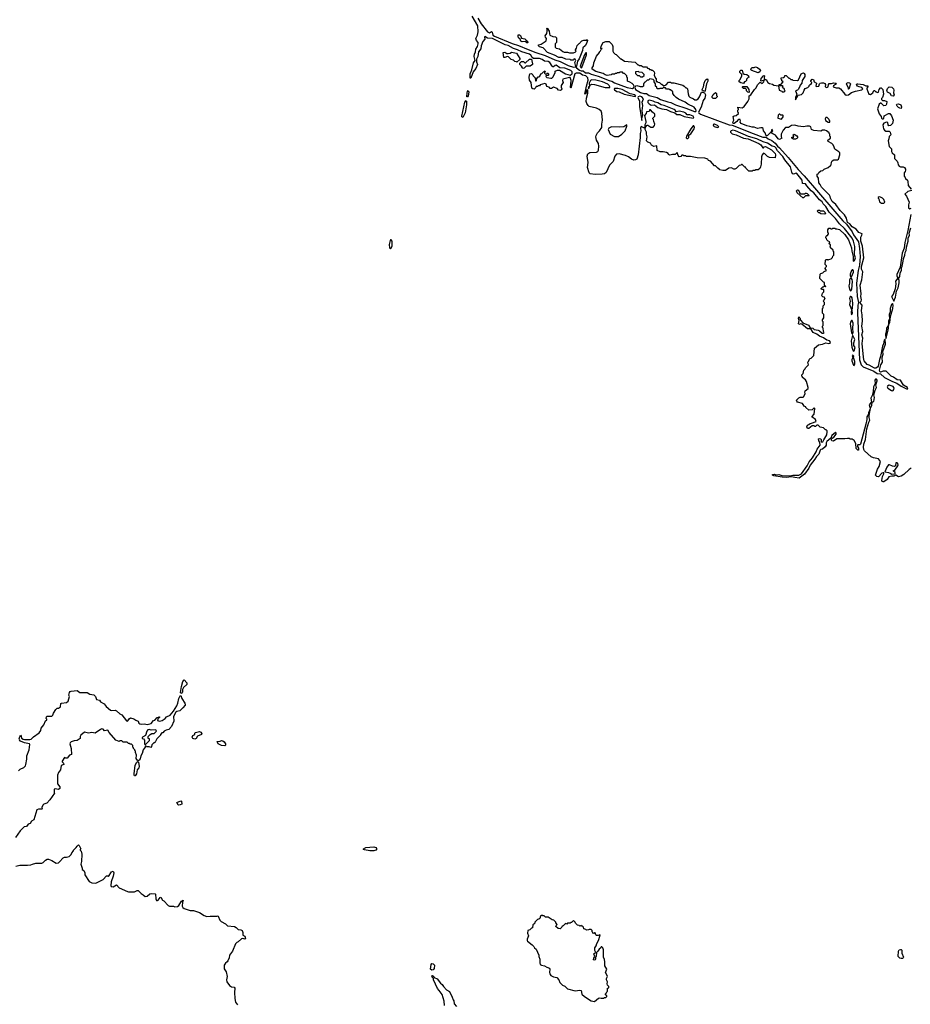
# Model space of a CAD drawing. Extents: x 2386423 to 2568864, y 578392 to 761999.
# Tile 398 of 454: x 2476545 to 2489873, y 703839 to 718567. Entities that reach past the tile are written whole.
import ezdxf

# ---------------------------------------------------------------- set-up
doc = ezdxf.new("R2010")
doc.units = 0

msp = doc.modelspace()

# ---------------------------------------------------------------- linework, layer by layer
at = {"layer": '0CON05XD'}
for points in [[(2488565, 714780), (2488582, 714798), (2488620, 714815), (2488600, 714845), (2488602, 714858), (2488620, 714875), (2488620, 714885), (2488600, 714905), (2488602, 714968), (2488615, 714980), (2488635, 714980), (2488645, 714970), (2488652, 714978), (2488688, 714992), (2488708, 715012), (2488712, 715028), (2488730, 715045), (2488730, 715095), (2488720, 715105), (2488718, 715118), (2488680, 715155), (2488680, 715165), (2488670, 715175), (2488680, 715185), (2488678, 715198), (2488660, 715215), (2488670, 715245), (2488642, 715252), (2488622, 715272), (2488620, 715295), (2488610, 715305), (2488612, 715328), (2488622, 715338), (2488635, 715340), (2488650, 715365), (2488650, 715375), (2488640, 715385), (2488640, 715425), (2488655, 715450), (2488675, 715450), (2488685, 715440), (2488705, 715440), (2488715, 715450), (2488745, 715450), (2488755, 715440), (2488775, 715440), (2488815, 715427), (2488892, 715355), (2488949, 715275), (2488991, 715155), (2488996, 715105), (2489017, 715025), (2489020, 714960), (2489025, 714954), (2489035, 714959), (2489045, 714974), (2489053, 715005), (2489038, 715048), (2489043, 715175), (2489025, 715255), (2489005, 715297), (2488888, 715445), (2488815, 715515), (2488755, 715593), (2488660, 715690), (2488607, 715775), (2488571, 715811), (2488555, 715840), (2488512, 715872), (2488431, 715975), (2488389, 716009), (2488323, 716083), (2488305, 716112), (2488258, 716118), (2488252, 716165), (2488175, 716268), (2488165, 716272), (2488125, 716256), (2488111, 716261), (2488098, 716288), (2488082, 716365), (2487993, 716473), (2487965, 716518), (2487883, 716603), (2487860, 716650), (2487843, 716663), (2487805, 716675), (2487735, 716719), (2487670, 716740), (2487575, 716783), (2487451, 716821), (2487255, 716906), (2487216, 716914), (2487191, 716905), (2487181, 716895), (2487184, 716885), (2487209, 716859), (2487267, 716845), (2487376, 716796), (2487447, 716785), (2487606, 716716), (2487636, 716695), (2487665, 716650), (2487675, 716650), (2487685, 716667), (2487705, 716669), (2487795, 716621), (2487849, 716565), (2487854, 716545), (2487848, 716502), (2487764, 716504), (2487735, 716518), (2487698, 716558), (2487675, 716568), (2487657, 716545), (2487647, 716513), (2487642, 716408), (2487632, 716365), (2487619, 716341), (2487597, 716323), (2487555, 716320), (2487545, 716310), (2487515, 716310), (2487505, 716300), (2487455, 716300), (2487410, 716345), (2487405, 716360), (2487395, 716360), (2487355, 716400), (2487345, 716400), (2487335, 716390), (2487312, 716388), (2487265, 716340), (2487247, 716333), (2487233, 716333), (2487195, 716351), (2487156, 716344), (2487105, 716312), (2487065, 716312), (2487023, 716323), (2487005, 716340), (2486995, 716340), (2486955, 716380), (2486945, 716380), (2486885, 716450), (2486855, 716462), (2486845, 716480), (2486797, 716497), (2486685, 716503), (2486585, 716522), (2486525, 716522), (2486515, 716530), (2486485, 716530), (2486475, 716540), (2486455, 716540), (2486438, 716522), (2486415, 716516), (2486399, 716535), (2486385, 716578), (2486355, 716552), (2486315, 716552), (2486275, 716542), (2486255, 716550), (2486250, 716565), (2486222, 716582), (2486175, 716592), (2486155, 716588), (2486131, 716591), (2486085, 716612), (2486078, 716678), (2486035, 716672), (2486001, 716691), (2485985, 716720), (2485943, 716733), (2485923, 716753), (2485936, 716815), (2485926, 716855), (2485926, 716886), (2485906, 716924), (2485912, 716958), (2485935, 716990), (2485945, 716990), (2485988, 716958), (2486025, 716960), (2486030, 716965), (2486047, 716983), (2486050, 717005), (2486033, 717043), (2486030, 717075), (2486020, 717085), (2486020, 717095), (2486050, 717125), (2486048, 717155), (2486014, 717184), (2485985, 717220), (2485972, 717218), (2485970, 717205), (2485958, 717192), (2485925, 717190), (2485922, 717165), (2485896, 717135), (2485913, 717045), (2485913, 717025), (2485898, 716995), (2485902, 716958), (2485892, 716948), (2485883, 716947), (2485845, 716970), (2485836, 716945), (2485838, 716905), (2485828, 716865), (2485829, 716805), (2485798, 716545), (2485778, 716482), (2485761, 716469), (2485735, 716467), (2485702, 716482), (2485656, 716516), (2485611, 716535), (2485515, 716559), (2485475, 716554), (2485449, 716525), (2485425, 716446), (2485370, 716390), (2485319, 716281), (2485297, 716263), (2485262, 716258), (2485155, 716252), (2485081, 716261), (2485065, 716275), (2485044, 716355), (2485052, 716432), (2485037, 716523), (2485048, 716562), (2485075, 716580), (2485175, 716586), (2485195, 716595), (2485207, 716615), (2485210, 716675), (2485205, 716715), (2485177, 716765), (2485168, 716815), (2485173, 716837), (2485194, 716876), (2485223, 716905), (2485258, 716955), (2485257, 717005), (2485265, 717065), (2485255, 717170), (2485245, 717199), (2485219, 717225), (2485179, 717245), (2485068, 717268), (2485052, 717282), (2485030, 717315), (2485022, 717345), (2485027, 717393), (2485049, 717469), (2485045, 717520), (2485029, 717511), (2485017, 717465), (2485004, 717454), (2485025, 717572), (2485050, 717660), (2485048, 717695), (2485015, 717725), (2484965, 717739), (2484925, 717766), (2484874, 717766), (2484853, 717755), (2484795, 717543), (2484788, 717555), (2484798, 717655), (2484785, 717700), (2484775, 717704), (2484675, 717678), (2484670, 717655), (2484678, 717625), (2484648, 717585), (2484648, 717558), (2484660, 717535), (2484655, 717520), (2484635, 717508), (2484610, 717515), (2484587, 717537), (2484535, 717558), (2484505, 717540), (2484485, 717540), (2484467, 717557), (2484435, 717570), (2484425, 717600), (2484405, 717610), (2484335, 717590), (2484325, 717580), (2484305, 717580), (2484295, 717570), (2484275, 717570), (2484268, 717552), (2484245, 717530), (2484222, 717532), (2484210, 717545), (2484197, 717627), (2484174, 717664), (2484170, 717705), (2484180, 717755), (2484205, 717760), (2484225, 717740), (2484230, 717725), (2484260, 717695), (2484262, 717652), (2484275, 717650), (2484280, 717655), (2484282, 717688), (2484305, 717710), (2484315, 717710), (2484328, 717722), (2484342, 717758), (2484358, 717762), (2484382, 717788), (2484395, 717790), (2484405, 717800), (2484410, 717785), (2484400, 717775), (2484400, 717765), (2484412, 717752), (2484438, 717762), (2484445, 717770), (2484460, 717755), (2484460, 717735), (2484455, 717730), (2484425, 717730), (2484420, 717715), (2484435, 717700), (2484495, 717690), (2484508, 717692), (2484527, 717713), (2484560, 717775), (2484560, 717795), (2484595, 717812), (2484625, 717810), (2484715, 717758), (2484785, 717739), (2484811, 717759), (2484815, 717785), (2484792, 717805), (2484705, 717841), (2484627, 717847), (2484575, 717885), (2484558, 717882), (2484535, 717860), (2484525, 717863), (2484513, 717873), (2484477, 717925), (2484455, 717940), (2484397, 717947), (2484365, 717972), (2484322, 717988), (2484235, 717988), (2484215, 718000), (2484195, 718035), (2484175, 718050), (2484058, 718088), (2483993, 718117), (2483935, 718138), (2483855, 718179), (2483810, 718190), (2483618, 718288), (2483545, 718291), (2483505, 718317), (2483500, 718305), (2483505, 718275), (2483475, 718241), (2483449, 718175), (2483447, 718133), (2483413, 718085), (2483403, 718017), (2483383, 717975), (2483380, 717935), (2483398, 717895), (2483372, 717838), (2483333, 717787), (2483295, 717690), (2483285, 717690), (2483284, 717755), (2483311, 717819), (2483338, 717922), (2483362, 717958), (2483345, 718015), (2483350, 718050), (2483368, 718085), (2483370, 718125), (2483395, 718165), (2483407, 718205), (2483406, 718226), (2483381, 718255), (2483370, 718285), (2483395, 718335), (2483407, 718385), (2483403, 718475), (2483315, 718621)], [(2483402, 718592), (2483450, 718505), (2483544, 718384), (2483575, 718372), (2483605, 718389), (2483615, 718378), (2483627, 718335), (2483649, 718319), (2483915, 718209), (2484011, 718181), (2484155, 718120), (2484267, 718075), (2484409, 718029), (2484555, 717965), (2484632, 717942), (2484755, 717882), (2484835, 717857), (2484865, 717862), (2484878, 717845), (2484922, 717812), (2484945, 717802), (2484975, 717801), (2485014, 717774), (2485055, 717772), (2485095, 717750), (2485200, 717720), (2485365, 717657), (2485405, 717648), (2485445, 717623), (2485636, 717555), (2485715, 717538), (2485731, 717549), (2485740, 717575), (2485732, 717592), (2485710, 717610), (2485675, 717632), (2485640, 717645), (2485640, 717695), (2485630, 717705), (2485630, 717725), (2485595, 717760), (2485583, 717763), (2485565, 717780), (2485525, 717780), (2485515, 717770), (2485485, 717770), (2485478, 717762), (2485455, 717760), (2485445, 717750), (2485405, 717750), (2485395, 717740), (2485336, 717734), (2485305, 717744), (2485275, 717763), (2485165, 717794), (2485110, 717825), (2485110, 717845), (2485132, 717878), (2485135, 717922), (2485175, 718020), (2485220, 718075), (2485220, 718085), (2485238, 718102), (2485250, 718130), (2485260, 718135), (2485255, 718140), (2485250, 718130), (2485240, 718135), (2485245, 718172), (2485275, 718227), (2485315, 718240), (2485365, 718240), (2485410, 718195), (2485420, 718165), (2485420, 718095), (2485430, 718075), (2485455, 718050), (2485470, 718045), (2485535, 717980), (2485545, 717980), (2485598, 717948), (2485755, 717930), (2485795, 717890), (2485805, 717890), (2485815, 717880), (2485845, 717880), (2485875, 717860), (2485925, 717860), (2485942, 717842), (2485958, 717838), (2485972, 717822), (2485995, 717820), (2486002, 717812), (2486015, 717810), (2486040, 717785), (2486047, 717767), (2486042, 717735), (2486062, 717692), (2486070, 717685), (2486072, 717642), (2486085, 717640), (2486095, 717630), (2486118, 717628), (2486142, 717602), (2486155, 717600), (2486185, 717580), (2486218, 717592), (2486255, 717630), (2486285, 717630), (2486295, 717620), (2486335, 717620), (2486467, 717587), (2486490, 717575), (2486515, 717550), (2486525, 717550), (2486540, 717535), (2486548, 717458), (2486560, 717425), (2486575, 717410), (2486630, 717385), (2486648, 717368), (2486675, 717370), (2486698, 717385), (2486720, 717415), (2486748, 717482), (2486765, 717483), (2486791, 717471), (2486810, 717445), (2486797, 717393), (2486775, 717358), (2486744, 717256), (2486702, 717185), (2486706, 717175), (2486732, 717155), (2487162, 716995), (2487207, 716987), (2487520, 716865), (2487665, 716809), (2487715, 716812), (2487747, 716785), (2487800, 716760), (2487851, 716721), (2487883, 716675), (2487915, 716652), (2488046, 716506), (2488194, 716324), (2488282, 716232), (2488715, 715731), (2488865, 715560), (2488919, 715509), (2489003, 715393), (2489025, 715350), (2489096, 715245), (2489112, 715145), (2489121, 715025), (2489110, 714895), (2489091, 714815), (2489069, 714625), (2489075, 714425), (2489095, 714335), (2489085, 714295), (2489084, 714184), (2489113, 713477), (2489135, 713405), (2489165, 713376), (2489328, 713308), (2489376, 713275), (2489425, 713271), (2489485, 713214), (2489605, 713155), (2489672, 713132), (2489735, 713085), (2489815, 713043), (2489836, 713044), (2489832, 713065), (2489771, 713101), (2489724, 713174), (2489675, 713179), (2489620, 713220), (2489584, 713235), (2489510, 713310), (2489465, 713309), (2489425, 713292), (2489415, 713302), (2489414, 713325), (2489433, 713405), (2489455, 713445), (2489453, 713515), (2489466, 713565), (2489464, 713606), (2489499, 713715), (2489495, 713790), (2489482, 713775), (2489472, 713719), (2489455, 713682), (2489429, 713531), (2489410, 713485), (2489392, 713385), (2489382, 713368), (2489355, 713355), (2489335, 713353), (2489258, 713398), (2489225, 713408), (2489184, 713465), (2489175, 713485), (2489173, 713517), (2489152, 713722), (2489162, 713805), (2489147, 713855), (2489162, 713905), (2489146, 713985), (2489158, 714055), (2489154, 714154), (2489144, 714214), (2489150, 714295), (2489116, 714335), (2489135, 714355), (2489143, 714375), (2489133, 714425), (2489138, 714465), (2489121, 714595), (2489145, 714675), (2489161, 714795), (2489144, 714835), (2489144, 714875), (2489176, 715005), (2489159, 715179), (2489130, 715255), (2489130, 715315), (2489148, 715345), (2489150, 715365), (2489101, 715385), (2489063, 715433), (2489005, 715469), (2488967, 715515), (2488935, 715535), (2488919, 715599), (2488888, 715648), (2488822, 715715), (2488760, 715800), (2488705, 715848), (2488676, 715895), (2488673, 715923), (2488662, 715942), (2488545, 716064), (2488524, 716104), (2488502, 716125), (2488500, 716195), (2488480, 716225), (2488480, 716255), (2488495, 716260), (2488505, 716280), (2488533, 716307), (2488565, 716310), (2488585, 716330), (2488645, 716358), (2488680, 716385), (2488690, 716395), (2488692, 716435), (2488705, 716458), (2488728, 716472), (2488785, 716470), (2488797, 716483), (2488817, 716547), (2488818, 716575), (2488805, 716592), (2488742, 716632), (2488732, 716658), (2488718, 716695), (2488696, 716716), (2488642, 716745), (2488640, 716765), (2488680, 716795), (2488680, 716815), (2488670, 716825), (2488670, 716855), (2488660, 716865), (2488660, 716875), (2488620, 716905), (2488595, 716912), (2488558, 716912), (2488535, 716900), (2488429, 716909), (2488405, 716918), (2488396, 716926), (2488385, 716962), (2488365, 716972), (2488324, 716976), (2488275, 716964), (2488195, 716974), (2488145, 716989), (2488094, 716986), (2488050, 716955), (2488005, 716952), (2487968, 716915), (2487942, 716855), (2487942, 716815), (2487950, 716795), (2487914, 716774), (2487897, 716785), (2487855, 716842), (2487815, 716858), (2487792, 716875), (2487790, 716890), (2487805, 716892), (2487813, 716905), (2487805, 716926), (2487795, 716917), (2487790, 716890), (2487735, 716837), (2487725, 716830), (2487715, 716832), (2487699, 716875), (2487677, 716905), (2487669, 716939), (2487658, 716948), (2487635, 716950), (2487585, 716941), (2487538, 716958), (2487505, 716957), (2487471, 716971), (2487425, 716979), (2487340, 717015), (2487328, 717035), (2487333, 717055), (2487326, 717076), (2487305, 717073), (2487293, 717065), (2487278, 717042), (2487235, 717014), (2487224, 717015), (2487217, 717035), (2487233, 717065), (2487223, 717117), (2487235, 717130), (2487267, 717133), (2487300, 717165), (2487300, 717175), (2487290, 717185), (2487290, 717215), (2487300, 717225), (2487300, 717235), (2487290, 717245), (2487292, 717258), (2487355, 717248), (2487385, 717269), (2487440, 717345), (2487460, 717385), (2487462, 717428), (2487488, 717445), (2487539, 717525), (2487564, 717546), (2487585, 717592), (2487625, 717632), (2487655, 717613), (2487682, 717635), (2487688, 717658), (2487682, 717662), (2487645, 717648), (2487634, 717654), (2487639, 717685), (2487675, 717727), (2487685, 717732), (2487692, 717725), (2487687, 717695), (2487692, 717672), (2487715, 717670), (2487740, 717625), (2487765, 717612), (2487812, 717602), (2487828, 717588), (2487898, 717578), (2487910, 717515), (2487948, 717498), (2487955, 717490), (2487985, 717490), (2488000, 717505), (2487990, 717515), (2487988, 717528), (2487960, 717555), (2487968, 717568), (2487955, 717580), (2487915, 717580), (2487910, 717585), (2487912, 717598), (2487938, 717602), (2487970, 717635), (2487952, 717652), (2487950, 717665), (2487940, 717675), (2487942, 717698), (2487975, 717700), (2487988, 717712), (2487995, 717730), (2488015, 717730), (2488055, 717690), (2488065, 717690), (2488085, 717670), (2488105, 717670), (2488115, 717660), (2488185, 717658), (2488198, 717665), (2488241, 717755), (2488261, 717769)], [(2484865, 717868), (2484854, 717925), (2484868, 717955), (2484858, 717978), (2484845, 717980), (2484828, 717962), (2484815, 717960), (2484795, 717962), (2484782, 717972), (2484720, 717975), (2484665, 718000), (2484615, 718002), (2484548, 718038), (2484445, 718074), (2484378, 718148), (2484325, 718160), (2484310, 718175), (2484308, 718192), (2484347, 718203), (2484425, 718250), (2484430, 718285), (2484413, 718303), (2484408, 718325), (2484432, 718358), (2484440, 718395), (2484440, 718425), (2484430, 718435), (2484435, 718440), (2484450, 718435), (2484450, 718425), (2484470, 718395), (2484472, 718355), (2484480, 718335), (2484523, 718313), (2484565, 718310), (2484580, 718295), (2484580, 718225), (2484560, 718205), (2484560, 718155), (2484573, 718143), (2484625, 718130), (2484675, 718090), (2484693, 718083), (2484745, 718080), (2484775, 718070), (2484835, 718070), (2484842, 718078), (2484858, 718082), (2484870, 718095), (2484860, 718105), (2484860, 718115), (2484877, 718143), (2484885, 718180), (2484915, 718210), (2484926, 718214), (2484930, 718225), (2484955, 718250), (2484985, 718260), (2485025, 718262), (2485035, 718270), (2485041, 718255), (2485025, 718212), (2485005, 718176), (2484974, 718145), (2484965, 718105), (2484915, 717982), (2484894, 717946), (2484875, 717874), (2484865, 717868)], [(2484145, 718222), (2484135, 718222), (2484109, 718239), (2484065, 718234), (2484045, 718244), (2484034, 718274), (2484010, 718295), (2484003, 718317), (2484005, 718340), (2484025, 718342), (2484038, 718328), (2484053, 718293), (2484105, 718280), (2484127, 718257), (2484146, 718246), (2484150, 718225), (2484145, 718222)], [(2483985, 717930), (2483978, 717938), (2483955, 717940), (2483935, 717960), (2483902, 717972), (2483862, 718012), (2483845, 718018), (2483805, 718000), (2483792, 718002), (2483780, 718075), (2483805, 718080), (2483835, 718062), (2483855, 718059), (2483884, 718066), (2483905, 718080), (2483982, 718065), (2484030, 717985), (2484028, 717972), (2483985, 717930)], [(2484945, 717847), (2484955, 717850), (2485025, 718040), (2485025, 718070), (2485015, 718070), (2484995, 718043), (2484945, 717912), (2484933, 717865), (2484945, 717847)], [(2484078, 717838), (2484067, 717847), (2484053, 717873), (2484030, 717895), (2484030, 717915), (2484055, 717940), (2484085, 717940), (2484102, 717922), (2484115, 717920), (2484172, 717975), (2484202, 717975), (2484212, 717925), (2484220, 717915), (2484220, 717895), (2484185, 717872), (2484125, 717870), (2484095, 717840), (2484078, 717838)], [(2487595, 717774), (2487500, 717805), (2487488, 717818), (2487490, 717835), (2487505, 717850), (2487535, 717850), (2487555, 717860), (2487585, 717852), (2487618, 717825), (2487630, 717805), (2487622, 717785), (2487595, 717774)], [(2485865, 717710), (2485888, 717732), (2485890, 717745), (2485858, 717778), (2485815, 717780), (2485805, 717790), (2485762, 717788), (2485762, 717762), (2485792, 717732), (2485815, 717730), (2485835, 717710), (2485865, 717710)], [(2487375, 717610), (2487335, 717620), (2487312, 717635), (2487312, 717655), (2487327, 717673), (2487350, 717725), (2487350, 717745), (2487320, 717775), (2487320, 717795), (2487335, 717810), (2487355, 717810), (2487368, 717768), (2487385, 717750), (2487427, 717747), (2487450, 717725), (2487450, 717715), (2487460, 717705), (2487445, 717700), (2487422, 717678), (2487420, 717655), (2487408, 717642), (2487392, 717638), (2487375, 717610)], [(2488261, 717769), (2488275, 717771), (2488285, 717763), (2488293, 717745), (2488293, 717715), (2488255, 717659), (2488248, 717615), (2488225, 717589), (2488214, 717556), (2488196, 717525), (2488186, 717514), (2488156, 717504), (2488175, 717455), (2488172, 717438), (2488155, 717408), (2488155, 717370), (2488194, 717436), (2488245, 717450), (2488268, 717472), (2488282, 717515), (2488301, 717539), (2488340, 717555), (2488360, 717575), (2488360, 717585), (2488372, 717598), (2488395, 717610), (2488400, 717625), (2488383, 717643), (2488383, 717653), (2488405, 717678), (2488423, 717673), (2488436, 717636), (2488467, 717617), (2488460, 717575), (2488475, 717569), (2488502, 717575), (2488513, 717607), (2488525, 717618), (2488545, 717623), (2488575, 717622), (2488594, 717614), (2488604, 717595), (2488600, 717565), (2488625, 717552), (2488644, 717565), (2488647, 717595), (2488660, 717610), (2488695, 717611), (2488725, 717620), (2488760, 717615), (2488770, 717605), (2488721, 717579), (2488717, 717565), (2488765, 717550), (2488805, 717548), (2488830, 717535), (2488892, 717455), (2488915, 717438), (2488947, 717443), (2488993, 717477), (2489055, 717499), (2489145, 717516), (2489160, 717535), (2489145, 717553), (2489105, 717561), (2489083, 717575), (2489068, 717595), (2489070, 717605), (2489085, 717609), (2489165, 717599), (2489205, 717580), (2489235, 717577), (2489238, 717565), (2489222, 717545), (2489223, 717535), (2489252, 717455), (2489261, 717451), (2489275, 717450), (2489299, 717461), (2489312, 717475), (2489325, 717510), (2489335, 717510), (2489355, 717490), (2489365, 717490), (2489375, 717480), (2489395, 717482), (2489408, 717525), (2489425, 717550), (2489438, 717548), (2489460, 717525), (2489472, 717455), (2489457, 717403), (2489442, 717388), (2489440, 717375), (2489455, 717360), (2489485, 717360), (2489520, 717345), (2489517, 717303), (2489505, 717282), (2489475, 717278), (2489438, 717318), (2489425, 717320), (2489408, 717305), (2489380, 717235), (2489405, 717160), (2489437, 717117), (2489443, 717093), (2489453, 717083), (2489465, 717082), (2489475, 717090), (2489483, 717127), (2489490, 717135), (2489545, 717162), (2489565, 717162), (2489591, 717131), (2489618, 717065), (2489607, 717013), (2489593, 716997), (2489575, 716983), (2489551, 716981), (2489540, 716995), (2489535, 717030), (2489515, 717032), (2489475, 717018), (2489462, 716995), (2489470, 716935), (2489484, 716914), (2489508, 716898), (2489555, 716900), (2489570, 716885), (2489580, 716845), (2489558, 716822), (2489552, 716785), (2489540, 716755), (2489558, 716668), (2489592, 716635), (2489593, 716595), (2489602, 716575), (2489638, 716545), (2489635, 716490), (2489675, 716450), (2489688, 716425), (2489692, 716395), (2489705, 716378), (2489727, 716367), (2489766, 716366), (2489788, 716355), (2489802, 716332), (2489802, 716315), (2489798, 716295), (2489780, 716275), (2489780, 716225), (2489798, 716208), (2489802, 716192), (2489830, 716165), (2489838, 716145), (2489840, 716085), (2489885, 716030)], [(2485055, 717540), (2485065, 717543), (2485070, 717570), (2485088, 717592), (2485105, 717601), (2485145, 717597), (2485305, 717551), (2485375, 717552), (2485377, 717565), (2485366, 717585), (2485345, 717602), (2485265, 717635), (2485165, 717663), (2485105, 717668), (2485086, 717655), (2485069, 717615), (2485070, 717570), (2485054, 717554), (2485055, 717540)], [(2486665, 717194), (2486669, 717205), (2486662, 717225), (2486636, 717256), (2486544, 717304), (2486505, 717332), (2486405, 717377), (2486368, 717405), (2486338, 717435), (2486320, 717465), (2486317, 717487), (2486285, 717520), (2486275, 717520), (2486265, 717530), (2486225, 717530), (2486208, 717548), (2486195, 717550), (2486185, 717560), (2486165, 717540), (2486125, 717540), (2486115, 717532), (2486090, 717535), (2486080, 717545), (2486078, 717558), (2486060, 717575), (2486060, 717605), (2486040, 717635), (2486038, 717658), (2486025, 717670), (2485975, 717680), (2485955, 717660), (2485935, 717660), (2485905, 717630), (2485892, 717628), (2485890, 717615), (2485880, 717605), (2485880, 717575), (2485867, 717563), (2485835, 717562), (2485784, 717576), (2485758, 717572), (2485748, 717552), (2485758, 717525), (2485835, 717479), (2485885, 717465), (2485925, 717465), (2485964, 717434), (2486083, 717403), (2486135, 717375), (2486245, 717336), (2486288, 717328), (2486359, 717295), (2486516, 717244), (2486644, 717195), (2486665, 717194)], [(2486795, 717492), (2486771, 717501), (2486758, 717515), (2486758, 717525), (2486777, 717565), (2486786, 717615), (2486804, 717656), (2486817, 717673), (2486835, 717680), (2486844, 717665), (2486843, 717647), (2486823, 717605), (2486804, 717506), (2486795, 717492)], [(2487455, 717480), (2487442, 717482), (2487422, 717502), (2487420, 717525), (2487405, 717540), (2487375, 717540), (2487360, 717555), (2487360, 717565), (2487365, 717570), (2487425, 717570), (2487458, 717525), (2487460, 717485), (2487455, 717480)], [(2488955, 717530), (2488950, 717530), (2488950, 717545), (2488920, 717605), (2488922, 717618), (2488945, 717627), (2488965, 717620), (2488978, 717608), (2488955, 717530)], [(2489615, 717422), (2489590, 717430), (2489571, 717461), (2489533, 717485), (2489523, 717503), (2489532, 717538), (2489555, 717563), (2489595, 717560), (2489622, 717532), (2489626, 717515), (2489623, 717475), (2489632, 717445), (2489615, 717422)], [(2483245, 717412), (2483234, 717414), (2483239, 717475), (2483244, 717495), (2483255, 717506), (2483265, 717485), (2483255, 717428), (2483245, 717412)], [(2485755, 717416), (2485764, 717425), (2485750, 717445), (2485679, 717459), (2485561, 717525), (2485495, 717539), (2485445, 717540), (2485440, 717535), (2485445, 717518), (2485482, 717495), (2485515, 717489), (2485590, 717455), (2485755, 717416)], [(2485855, 717060), (2485856, 717095), (2485869, 717145), (2485862, 717205), (2485871, 717285), (2485860, 717335), (2485880, 717385), (2485857, 717415), (2485825, 717422), (2485801, 717415), (2485793, 717405), (2485819, 717349), (2485822, 717265), (2485855, 717060)], [(2486955, 717390), (2486925, 717390), (2486910, 717405), (2486910, 717425), (2486920, 717435), (2486922, 717448), (2486955, 717480), (2486970, 717465), (2486973, 717433), (2486980, 717425), (2486980, 717415), (2486955, 717390)], [(2483175, 717106), (2483164, 717115), (2483163, 717125), (2483205, 717333), (2483225, 717358), (2483233, 717345), (2483230, 717295), (2483210, 717175), (2483175, 717106)], [(2486625, 717093), (2486634, 717105), (2486621, 717125), (2486575, 717145), (2486535, 717146), (2486515, 717167), (2486485, 717183), (2486415, 717199), (2486369, 717189), (2486353, 717215), (2486340, 717225), (2486191, 717285), (2486145, 717292), (2486095, 717325), (2486053, 717333), (2486025, 717349), (2485965, 717365), (2485943, 717355), (2485945, 717328), (2485965, 717306), (2485995, 717290), (2486045, 717292), (2486095, 717251), (2486155, 717234), (2486225, 717226), (2486282, 717192), (2486350, 717175), (2486381, 717151), (2486425, 717151), (2486489, 717119), (2486625, 717093)], [(2489735, 717240), (2489715, 717242), (2489698, 717255), (2489678, 717275), (2489668, 717295), (2489670, 717305), (2489695, 717308), (2489733, 717293), (2489742, 717265), (2489735, 717240)], [(2487945, 717080), (2487968, 717115), (2487970, 717135), (2487965, 717140), (2487935, 717140), (2487920, 717155), (2487912, 717155), (2487895, 717138), (2487892, 717092), (2487945, 717080)], [(2485445, 716821), (2485505, 716822), (2485554, 716855), (2485604, 716905), (2485629, 716975), (2485630, 716995), (2485585, 716965), (2485525, 716960), (2485400, 716965), (2485359, 716945), (2485353, 716925), (2485382, 716855), (2485445, 716821)], [(2486545, 716790), (2486559, 716805), (2486558, 716842), (2486588, 716862), (2486640, 716935), (2486643, 716955), (2486635, 716977), (2486625, 716978), (2486586, 716935), (2486524, 716826), (2486521, 716801), (2486535, 716790), (2486545, 716790)], [(2486985, 716954), (2487006, 716965), (2486988, 716985), (2486945, 717005), (2486934, 717005), (2486921, 716995), (2486928, 716978), (2486940, 716970), (2486985, 716954)], [(2488665, 717032), (2488670, 717035), (2488670, 717055), (2488660, 717065), (2488660, 717075), (2488630, 717105), (2488610, 717105), (2488598, 717085), (2488605, 717060), (2488645, 717032), (2488665, 717032)], [(2488125, 716780), (2488100, 716795), (2488102, 716808), (2488128, 716812), (2488122, 716845), (2488133, 716857), (2488175, 716832), (2488188, 716805), (2488175, 716790), (2488155, 716782), (2488125, 716780)], [(2488265, 715900), (2488180, 715975), (2488172, 716005), (2488185, 716020), (2488198, 716015), (2488220, 715970), (2488233, 715963), (2488295, 715960), (2488305, 715970), (2488315, 715970), (2488330, 715965), (2488360, 715935), (2488355, 715930), (2488305, 715930), (2488275, 715902), (2488265, 715900)], [(2489895, 716010), (2489834, 715996), (2489790, 715955), (2489817, 715927), (2489857, 715837), (2489846, 715795), (2489847, 715755), (2489865, 715740), (2489888, 715748)], [(2489475, 715820), (2489490, 715835), (2489478, 715875), (2489455, 715898), (2489425, 715912), (2489405, 715918), (2489392, 715908), (2489390, 715895), (2489400, 715885), (2489412, 715842), (2489443, 715823), (2489475, 715820)], [(2488595, 715660), (2488533, 715663), (2488515, 715680), (2488505, 715680), (2488480, 715705), (2488495, 715720), (2488515, 715720), (2488525, 715710), (2488575, 715707), (2488599, 715685), (2488602, 715668), (2488595, 715660)], [(2489882, 715655), (2489836, 715416), (2489793, 715235), (2489780, 715150), (2489751, 715075), (2489721, 714865), (2489671, 714755), (2489670, 714735), (2489688, 714702), (2489649, 714655), (2489658, 714615), (2489648, 714542), (2489614, 714455), (2489593, 714427), (2489625, 714358), (2489651, 714415), (2489664, 714506), (2489689, 714555), (2489705, 714630), (2489707, 714665), (2489697, 714695), (2489716, 714724), (2489722, 714778), (2489742, 714815), (2489739, 714855), (2489750, 714880), (2489764, 714955), (2489770, 714990), (2489791, 715045), (2489796, 715084), (2489810, 715115), (2489814, 715165), (2489839, 715255), (2489842, 715298), (2489859, 715345), (2489858, 715375), (2489881, 715455)], [(2482095, 715142), (2482105, 715151), (2482118, 715185), (2482121, 715255), (2482105, 715275), (2482095, 715274), (2482087, 715263), (2482076, 715205), (2482081, 715155), (2482095, 715142)], [(2489885, 711856), (2489855, 711837), (2489775, 711763), (2489735, 711741), (2489695, 711731), (2489655, 711752), (2489625, 711738), (2489595, 711740), (2489550, 711730), (2489525, 711689), (2489478, 711652), (2489465, 711653), (2489450, 711660), (2489446, 711675), (2489456, 711735), (2489478, 711772), (2489477, 711787), (2489465, 711791), (2489445, 711783), (2489395, 711730), (2489372, 711735), (2489352, 711755), (2489384, 711846), (2489407, 711885), (2489427, 711957), (2489397, 711997), (2489323, 712013), (2489287, 712027), (2489187, 712117), (2489175, 712140), (2489172, 712175), (2489178, 712215), (2489201, 712289), (2489222, 712445), (2489251, 712545), (2489266, 712574), (2489255, 712615), (2489256, 712644), (2489277, 712755), (2489297, 712795), (2489300, 712845), (2489329, 712855), (2489336, 712915), (2489329, 712955), (2489348, 713025), (2489366, 713064), (2489357, 713105), (2489377, 713163), (2489375, 713177), (2489365, 713190), (2489352, 713188), (2489344, 713176), (2489346, 713124), (2489324, 713075), (2489319, 713005), (2489303, 712945), (2489283, 712905), (2489290, 712850), (2489257, 712805), (2489269, 712769), (2489272, 712748), (2489245, 712688), (2489241, 712655), (2489222, 712625), (2489224, 712585), (2489209, 712515), (2489125, 712218), (2489115, 712208), (2489085, 712210), (2489080, 712205), (2489080, 712185), (2489099, 712159), (2489095, 712130), (2489085, 712130), (2489060, 712155), (2489058, 712225), (2489035, 712270), (2489005, 712292), (2488975, 712292), (2488965, 712300), (2488935, 712302), (2488895, 712297), (2488775, 712297), (2488725, 712262), (2488700, 712265), (2488692, 712275), (2488693, 712297), (2488702, 712308), (2488728, 712322), (2488761, 712369), (2488763, 712385), (2488755, 712393), (2488696, 712345), (2488682, 712308), (2488624, 712255), (2488614, 712235), (2488614, 712205), (2488600, 712180), (2488558, 712142), (2488534, 712136), (2488525, 712128), (2488502, 712068), (2488468, 712035), (2488446, 711994), (2488375, 711904), (2488352, 711858), (2488290, 711770), (2488209, 711711), (2488145, 711718), (2488095, 711730), (2488015, 711720), (2487955, 711722), (2487832, 711742), (2487810, 711755), (2487808, 711765), (2487835, 711771), (2487865, 711760), (2487905, 711763), (2487948, 711748), (2488075, 711742), (2488115, 711754), (2488205, 711756), (2488243, 711775), (2488327, 711893), (2488358, 711952), (2488407, 712013), (2488466, 712105), (2488478, 712142), (2488522, 712205), (2488517, 712247), (2488502, 712265), (2488500, 712295), (2488515, 712300), (2488530, 712295), (2488538, 712285), (2488538, 712258), (2488548, 712248), (2488565, 712250), (2488578, 712282), (2488626, 712355), (2488622, 712375), (2488630, 712385), (2488630, 712415), (2488615, 712430), (2488602, 712432), (2488575, 712460), (2488523, 712473), (2488495, 712500), (2488475, 712500), (2488455, 712480), (2488445, 712480), (2488435, 712490), (2488405, 712490), (2488355, 712453), (2488335, 712453), (2488323, 712475), (2488335, 712500), (2488355, 712510), (2488372, 712528), (2488395, 712530), (2488462, 712558), (2488456, 712586), (2488400, 712625), (2488432, 712665), (2488445, 712750), (2488435, 712760), (2488405, 712730), (2488355, 712728), (2488310, 712765), (2488308, 712778), (2488280, 712785), (2488280, 712795), (2488260, 712825), (2488186, 712846), (2488173, 712863), (2488172, 712875), (2488205, 712911), (2488225, 712920), (2488268, 712922), (2488278, 712932), (2488297, 712973), (2488292, 712995), (2488300, 713015), (2488342, 713048), (2488342, 713065), (2488318, 713155), (2488305, 713180), (2488260, 713215), (2488260, 713225), (2488250, 713235), (2488250, 713255), (2488270, 713275), (2488280, 713325), (2488300, 713345), (2488302, 713358), (2488347, 713403), (2488340, 713445), (2488350, 713455), (2488362, 713488), (2488372, 713498), (2488388, 713502), (2488430, 713545), (2488440, 713655), (2488498, 713702), (2488557, 713713), (2488608, 713732), (2488655, 713724), (2488672, 713728), (2488676, 713745), (2488663, 713763), (2488622, 713772), (2488575, 713810), (2488512, 713831), (2488476, 713865), (2488418, 713888), (2488382, 713942), (2488335, 713945), (2488250, 714010), (2488235, 714015), (2488205, 714009), (2488198, 714018), (2488210, 714065), (2488200, 714095), (2488205, 714120), (2488219, 714109), (2488230, 714070), (2488264, 714034), (2488348, 713998), (2488375, 713957), (2488415, 713952), (2488434, 713934), (2488492, 713922), (2488513, 713913), (2488555, 713880), (2488573, 713877), (2488582, 713885), (2488572, 713905), (2488570, 713955), (2488560, 713965), (2488560, 713985), (2488570, 713995), (2488570, 714045), (2488560, 714055), (2488560, 714075), (2488580, 714105), (2488580, 714155), (2488560, 714175), (2488560, 714245), (2488570, 714255), (2488570, 714285), (2488590, 714305), (2488590, 714335), (2488570, 714355), (2488580, 714365), (2488582, 714378), (2488600, 714395), (2488590, 714405), (2488588, 714418), (2488565, 714420), (2488550, 714435), (2488560, 714475), (2488580, 714495), (2488580, 714525), (2488575, 714530), (2488545, 714530), (2488540, 714545), (2488565, 714570), (2488575, 714570), (2488585, 714580), (2488600, 714580), (2488605, 714570), (2488610, 714575), (2488590, 714595), (2488588, 714638), (2488572, 714642), (2488520, 714695), (2488522, 714758), (2488535, 714770), (2488565, 714780)], [(2488985, 714719), (2488995, 714720), (2489025, 714790), (2489025, 714810), (2489015, 714823), (2489005, 714824), (2488994, 714816), (2488975, 714762), (2488975, 714734), (2488985, 714719)], [(2488985, 714513), (2488998, 714535), (2489009, 714651), (2489005, 714681), (2488995, 714698), (2488985, 714702), (2488974, 714696), (2488962, 714675), (2488962, 714625), (2488955, 714585), (2488963, 714535), (2488975, 714516), (2488985, 714513)], [(2488995, 714150), (2489006, 714175), (2489005, 714210), (2488996, 714225), (2489006, 714254), (2489011, 714321), (2489005, 714405), (2488995, 714423), (2488985, 714425), (2488969, 714415), (2488962, 714395), (2488972, 714355), (2488962, 714305), (2488993, 714233), (2488987, 714185), (2488995, 714150)], [(2489505, 713800), (2489518, 713825), (2489538, 713902), (2489548, 713955), (2489547, 714003), (2489564, 714035), (2489578, 714125), (2489611, 714245), (2489615, 714295), (2489613, 714315), (2489605, 714323), (2489593, 714307), (2489573, 714245), (2489569, 714195), (2489554, 714155), (2489559, 714091), (2489544, 714055), (2489544, 713996), (2489514, 713955), (2489511, 713895), (2489499, 713865), (2489505, 713800)], [(2489005, 713866), (2489015, 713869), (2489020, 713895), (2489013, 713943), (2489019, 714025), (2489005, 714068), (2488995, 714068), (2488978, 714042), (2488972, 714015), (2488995, 713885), (2489005, 713866)], [(2489025, 713609), (2489035, 713613), (2489046, 713665), (2489030, 713695), (2489029, 713735), (2489045, 713785), (2489015, 713843), (2489007, 713843), (2488990, 713765), (2488999, 713669), (2489015, 713623), (2489025, 713609)], [(2489035, 713394), (2489044, 713415), (2489043, 713455), (2489022, 713515), (2489026, 713535), (2489015, 713549), (2489004, 713545), (2489011, 713515), (2488998, 713485), (2488998, 713465), (2489022, 713401), (2489035, 713394)], [(2489605, 713016), (2489615, 713022), (2489627, 713035), (2489632, 713055), (2489615, 713079), (2489555, 713100), (2489530, 713085), (2489524, 713074), (2489534, 713054), (2489590, 713020), (2489605, 713016)], [(2489597, 711767), (2489645, 711772), (2489646, 711796), (2489620, 711815), (2489620, 711825), (2489639, 711831), (2489688, 711892), (2489692, 711905), (2489687, 711927), (2489675, 711938), (2489655, 711936), (2489649, 711895), (2489635, 711883), (2489605, 711888), (2489560, 711910), (2489545, 711910), (2489519, 711875), (2489493, 711803), (2489545, 711796), (2489572, 711785), (2489597, 711767)], [(2478955, 708490), (2478952, 708505), (2478967, 708595), (2478985, 708666), (2479005, 708693), (2479046, 708645), (2479047, 708625), (2478994, 708576), (2478983, 708547), (2478981, 708515), (2478965, 708491), (2478955, 708490)], [(2476535, 707812), (2476555, 707863), (2476565, 707852), (2476572, 707822), (2476595, 707807), (2476615, 707799), (2476695, 707799), (2476718, 707805), (2476751, 707839), (2476835, 707902), (2476860, 707935), (2476865, 707970), (2476905, 708018), (2476933, 708077), (2476950, 708095), (2476950, 708105), (2476940, 708115), (2476945, 708140), (2476955, 708148), (2477025, 708150), (2477040, 708165), (2477050, 708195), (2477085, 708250), (2477105, 708270), (2477125, 708270), (2477155, 708290), (2477163, 708337), (2477170, 708345), (2477247, 708353), (2477270, 708375), (2477290, 708445), (2477282, 708465), (2477288, 708505), (2477302, 708518), (2477317, 708523), (2477405, 708532), (2477443, 708503), (2477555, 708502), (2477595, 708478), (2477655, 708468), (2477680, 708445), (2477695, 708400), (2477737, 708387), (2477755, 708362), (2477810, 708335), (2477841, 708291), (2477905, 708240), (2477925, 708232), (2477975, 708238), (2477995, 708228), (2478044, 708184), (2478075, 708168), (2478145, 708080), (2478155, 708076), (2478165, 708081), (2478183, 708107), (2478205, 708122), (2478251, 708111), (2478285, 708088), (2478316, 708076), (2478327, 708045), (2478345, 708036), (2478375, 708031), (2478415, 708034), (2478455, 708025), (2478515, 708040), (2478545, 708082), (2478565, 708090), (2478602, 708128), (2478615, 708130), (2478625, 708140), (2478640, 708135), (2478612, 708108), (2478608, 708085), (2478635, 708072), (2478675, 708086), (2478721, 708115), (2478742, 708138), (2478796, 708165), (2478846, 708225), (2478895, 708301), (2478913, 708345), (2478925, 708415), (2478945, 708452), (2478955, 708460), (2478969, 708415), (2479018, 708345), (2479023, 708327), (2479019, 708315), (2478988, 708272), (2478943, 708227), (2478895, 708220), (2478881, 708209), (2478848, 708145), (2478851, 708075), (2478818, 707995), (2478775, 707950), (2478735, 707940), (2478708, 707922), (2478688, 707902), (2478672, 707898), (2478650, 707875), (2478650, 707865), (2478595, 707810), (2478578, 707772), (2478570, 707765), (2478568, 707752), (2478552, 707748), (2478522, 707718), (2478520, 707695), (2478508, 707682), (2478485, 707690), (2478445, 707690), (2478438, 707698), (2478425, 707700), (2478422, 707685), (2478395, 707643), (2478378, 707592), (2478357, 707555), (2478348, 707512), (2478335, 707491), (2478315, 707480), (2478288, 707515), (2478293, 707563), (2478280, 707605), (2478280, 707625), (2478270, 707635), (2478270, 707645), (2478250, 707665), (2478250, 707675), (2478240, 707685), (2478238, 707708), (2478218, 707728), (2478195, 707730), (2478188, 707738), (2478175, 707740), (2478155, 707760), (2478095, 707760), (2478075, 707780), (2478045, 707780), (2478035, 707772), (2477985, 707790), (2477884, 707904), (2477865, 707940), (2477815, 707930), (2477795, 707952), (2477775, 707957), (2477752, 707948), (2477673, 707897), (2477625, 707903), (2477575, 707897), (2477515, 707908), (2477462, 707865), (2477450, 707845), (2477448, 707815), (2477436, 707804), (2477405, 707787), (2477361, 707779), (2477316, 707764), (2477301, 707749), (2477294, 707735), (2477313, 707663), (2477318, 707575), (2477290, 707565), (2477255, 707522), (2477235, 707520), (2477215, 707530), (2477183, 707477), (2477180, 707465), (2477202, 707445), (2477207, 707425), (2477165, 707410), (2477156, 707344), (2477128, 707305), (2477110, 707265), (2477110, 707135), (2477144, 707094), (2477147, 707065), (2477125, 707054), (2477075, 707062), (2477063, 707057), (2477062, 707005), (2477068, 706995), (2476998, 706895), (2476953, 706847), (2476905, 706832), (2476890, 706820), (2476878, 706785), (2476882, 706765), (2476875, 706758), (2476825, 706759), (2476802, 706748), (2476755, 706600), (2476723, 706577), (2476700, 706545), (2476670, 706535), (2476645, 706500), (2476610, 706495), (2476554, 706436), (2476483, 706335)], [(2478425, 707720), (2478490, 707785), (2478488, 707808), (2478470, 707815), (2478470, 707845), (2478500, 707875), (2478525, 707890), (2478558, 707892), (2478590, 707925), (2478580, 707945), (2478515, 707940), (2478485, 707950), (2478465, 707946), (2478450, 707925), (2478428, 707862), (2478384, 707836), (2478378, 707825), (2478380, 707815), (2478399, 707809), (2478412, 707792), (2478412, 707735), (2478425, 707720)], [(2479165, 707806), (2479136, 707816), (2479126, 707835), (2479135, 707862), (2479166, 707874), (2479168, 707895), (2479175, 707907), (2479235, 707919), (2479255, 707910), (2479270, 707885), (2479266, 707874), (2479205, 707852), (2479185, 707814), (2479165, 707806)], [(2476525, 707330), (2476552, 707358), (2476605, 707380), (2476630, 707405), (2476636, 707424), (2476652, 707505), (2476652, 707555), (2476686, 707644), (2476699, 707725), (2476694, 707734), (2476615, 707751), (2476555, 707777), (2476535, 707798)], [(2479615, 707704), (2479565, 707710), (2479515, 707733), (2479500, 707770), (2479545, 707774), (2479566, 707784), (2479585, 707780), (2479603, 707765), (2479623, 707735), (2479626, 707715), (2479615, 707704)], [(2478265, 707254), (2478258, 707265), (2478257, 707285), (2478274, 707415), (2478299, 707461), (2478315, 707472), (2478325, 707460), (2478333, 707395), (2478326, 707374), (2478302, 707345), (2478295, 707285), (2478275, 707256), (2478265, 707254)], [(2478925, 706816), (2478915, 706821), (2478897, 706855), (2478955, 706880), (2478965, 706879), (2478971, 706835), (2478945, 706823), (2478925, 706816)], [(2476485, 705906), (2476545, 705920), (2476571, 705919), (2476662, 705918), (2476714, 705926), (2476735, 705937), (2476785, 705948), (2476875, 705952), (2476895, 705960), (2476930, 705995), (2476955, 706008), (2476975, 706008), (2477025, 705988), (2477091, 705951), (2477125, 705957), (2477142, 705968), (2477195, 706032), (2477215, 706042), (2477245, 706038), (2477285, 706050), (2477315, 706080), (2477323, 706107), (2477350, 706135), (2477350, 706145), (2477388, 706182), (2477404, 706206), (2477425, 706222), (2477436, 706216), (2477460, 706165), (2477450, 706155), (2477450, 706145), (2477467, 706127), (2477477, 706085), (2477470, 705975), (2477461, 705935), (2477480, 705875), (2477480, 705855), (2477505, 705840), (2477522, 705805), (2477522, 705775), (2477585, 705678), (2477625, 705658), (2477685, 705652), (2477793, 705707), (2477845, 705760), (2477865, 705760), (2477875, 705750), (2477920, 705820), (2477945, 705828), (2477952, 705805), (2477943, 705755), (2477915, 705670), (2477908, 705618), (2477915, 705600), (2477945, 705598), (2477995, 705628), (2478035, 705582), (2478156, 705526)], [(2481845, 706134), (2481785, 706134), (2481705, 706149), (2481688, 706155), (2481688, 706165), (2481725, 706186), (2481845, 706194), (2481875, 706184), (2481890, 706165), (2481875, 706142), (2481845, 706134)], [(2478156, 705526), (2478175, 705520), (2478265, 705520), (2478305, 705540), (2478319, 705539), (2478364, 705494), (2478395, 705478), (2478425, 705452), (2478455, 705458), (2478495, 705490), (2478513, 705497), (2478572, 705492), (2478577, 705485), (2478582, 705415), (2478594, 705394), (2478605, 705390), (2478615, 705397), (2478645, 705438), (2478655, 705440), (2478682, 705395), (2478700, 705385), (2478767, 705317), (2478785, 705308), (2478845, 705308), (2478865, 705298), (2478905, 705303), (2478925, 705316), (2478965, 705380), (2478989, 705399), (2478993, 705395), (2478982, 705368), (2478978, 705305), (2478985, 705287), (2479005, 705270), (2479095, 705240), (2479145, 705240), (2479235, 705213), (2479308, 705165), (2479345, 705150), (2479395, 705157), (2479493, 705157), (2479505, 705162), (2479517, 705155), (2479538, 705095), (2479560, 705075), (2479624, 705044), (2479655, 705012), (2479762, 705002), (2479786, 704986), (2479815, 704958), (2479855, 704951), (2479872, 704941), (2479886, 704915), (2479882, 704875), (2479915, 704858), (2479926, 704824), (2479915, 704814), (2479885, 704823), (2479865, 704820), (2479816, 704774), (2479793, 704765), (2479775, 704742), (2479732, 704635), (2479686, 704575), (2479679, 704535), (2479661, 704489), (2479652, 704475), (2479625, 704452), (2479607, 704425), (2479604, 704405), (2479605, 704370), (2479633, 704325), (2479652, 704255), (2479640, 704205), (2479643, 704175), (2479685, 704118), (2479715, 704100), (2479754, 704094), (2479765, 704080), (2479758, 704015), (2479764, 703925), (2479775, 703872), (2479805, 703830)], [(2485145, 703881), (2485205, 703932), (2485225, 703938), (2485245, 703930), (2485285, 703930), (2485295, 703940), (2485318, 703942), (2485330, 703955), (2485330, 703965), (2485312, 703982), (2485310, 703995), (2485328, 704012), (2485330, 704025), (2485340, 704035), (2485342, 704078), (2485360, 704085), (2485360, 704105), (2485343, 704123), (2485338, 704145), (2485340, 704175), (2485328, 704205), (2485328, 704225), (2485340, 704255), (2485332, 704282), (2485310, 704315), (2485330, 704365), (2485300, 704415), (2485302, 704475), (2485297, 704507), (2485280, 704545), (2485280, 704655), (2485270, 704685), (2485258, 704698), (2485245, 704700), (2485240, 704685), (2485218, 704665), (2485198, 704632), (2485178, 704612), (2485170, 704555), (2485160, 704545), (2485162, 704515), (2485158, 704505), (2485145, 704498), (2485134, 704505), (2485135, 704530), (2485150, 704555), (2485137, 704593), (2485160, 704615), (2485162, 704625), (2485153, 704645), (2485151, 704685), (2485173, 704715), (2485180, 704750), (2485206, 704794), (2485230, 704875), (2485225, 704880), (2485202, 704868), (2485178, 704868), (2485168, 704878), (2485158, 704908), (2485145, 704910), (2485135, 704900), (2485122, 704902), (2485120, 704915), (2485110, 704925), (2485110, 704945), (2485095, 704960), (2485065, 704960), (2485057, 704953), (2485025, 704950), (2485018, 704958), (2484985, 704970), (2484980, 704995), (2484968, 705008), (2484955, 705010), (2484945, 705020), (2484938, 705012), (2484925, 705010), (2484915, 705020), (2484892, 705022), (2484862, 705052), (2484858, 705068), (2484835, 705090), (2484805, 705060), (2484795, 705060), (2484785, 705050), (2484745, 705050), (2484735, 705040), (2484712, 705048), (2484678, 705012), (2484662, 705008), (2484658, 704992), (2484635, 704970), (2484602, 704972), (2484570, 705005), (2484572, 705018), (2484590, 705035), (2484570, 705055), (2484570, 705065), (2484538, 705098), (2484515, 705100), (2484455, 705140), (2484415, 705140), (2484395, 705160), (2484375, 705160), (2484365, 705170), (2484352, 705168), (2484340, 705155), (2484328, 705122), (2484315, 705110), (2484292, 705108), (2484252, 705068), (2484248, 705042), (2484235, 705040), (2484222, 705028), (2484218, 704982), (2484202, 704978), (2484178, 704952), (2484150, 704945), (2484142, 704905), (2484160, 704865), (2484138, 704812), (2484138, 704795), (2484145, 704782), (2484216, 704726), (2484238, 704705), (2484248, 704685), (2484272, 704665), (2484312, 704575), (2484312, 704555), (2484330, 704515), (2484327, 704457), (2484334, 704434), (2484354, 704424), (2484400, 704415), (2484433, 704393), (2484475, 704380), (2484480, 704365), (2484474, 704314), (2484478, 704295), (2484495, 704272), (2484535, 704250), (2484585, 704238), (2484612, 704205), (2484627, 704167), (2484667, 704127), (2484705, 704108), (2484745, 704072), (2484855, 704042), (2484925, 704052), (2484947, 704047), (2484959, 703989), (2484998, 703955), (2485095, 703890), (2485145, 703881)], [(2489735, 704522), (2489715, 704531), (2489693, 704555), (2489696, 704635), (2489707, 704653), (2489725, 704661), (2489738, 704658), (2489748, 704648), (2489746, 704605), (2489769, 704545), (2489767, 704533), (2489755, 704524), (2489735, 704522)], [(2482715, 704347), (2482692, 704365), (2482702, 704435), (2482715, 704451), (2482735, 704445), (2482752, 704425), (2482749, 704375), (2482735, 704352), (2482715, 704347)], [(2482903, 703823), (2482898, 703885), (2482868, 703985), (2482823, 704043), (2482796, 704076), (2482738, 704205), (2482737, 704227), (2482717, 704245), (2482714, 704266), (2482725, 704272), (2482743, 704255), (2482748, 704238), (2482791, 704221), (2482842, 704155), (2482866, 704135), (2482885, 704104), (2482932, 704055), (2482975, 704030), (2483018, 703945), (2483030, 703905), (2483042, 703892), (2483048, 703845), (2483080, 703805)]]:
    msp.add_lwpolyline(points, dxfattribs=at)

doc.saveas('drawing.dxf')
